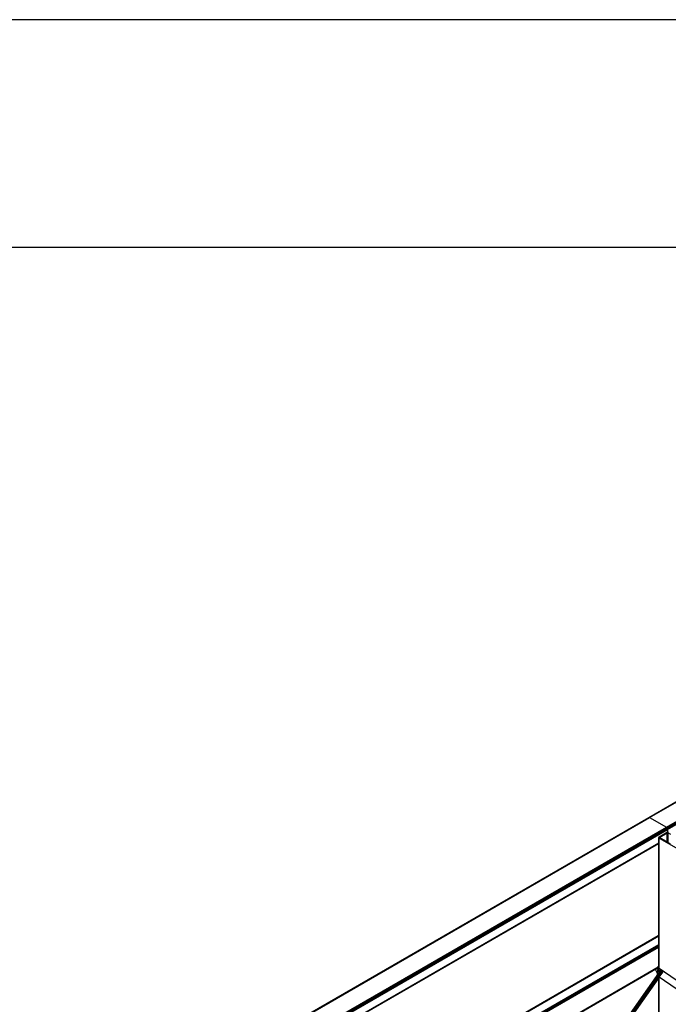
# Model space of a CAD drawing. Header units: millimetres. Extents: x 10 to 1250, y -62 to 528.
# Tile 732 of 909: x 614.09 to 616.94, y 523.58 to 527.91. Entities that reach past the tile are written whole.
import ezdxf

# ---------------------------------------------------------------- set-up
doc = ezdxf.new("R2010")
doc.units = ezdxf.units.MM
doc.header["$LTSCALE"] = 0.05
doc.layers.add('FOLHA_PADRÃO', color=7, linetype='Continuous')

# ---------------------------------------------------------------- blocks, each defined once
blk = doc.blocks.new('A1EST. 1500')
at = {"layer": 'FOLHA_PADRÃO', "color": 1, "linetype": 'Continuous'}
blk.add_line((150.008, 59.4001), (0, 59.4001), dxfattribs=at)
at = {"layer": 'FOLHA_PADRÃO', "color": 6, "linetype": 'Continuous'}
blk.add_lwpolyline([(149, 58.4001), (149, 1), (1, 1), (1, 58.4001), (149, 58.4001)], dxfattribs=at)

msp = doc.modelspace()

# ---------------------------------------------------------------- linework, layer by layer
at = {"color": 8}
for p, q in [((616.8546, 524.3985), (619.6314, 526.0017)), ((616.8564, 524.3989), (619.6332, 526.0021)), ((616.8586, 524.3981), (619.6354, 526.0013)), ((616.9321, 524.3557), (619.7089, 525.9589)), ((616.9342, 524.3539), (619.711, 525.9571)), ((616.9361, 524.3514), (619.7129, 525.9546)), ((616.9373, 524.3486), (619.7141, 525.9518)), ((616.9377, 524.3458), (619.7146, 525.949)), ((614.0947, 522.8051), (616.8546, 524.3985)), ((614.0966, 522.8055), (616.8564, 524.3989)), ((614.0987, 522.8047), (616.8586, 524.3981)), ((616.8546, 524.3985), (616.8564, 524.3989)), ((616.8564, 524.3989), (616.8586, 524.3981)), ((616.8586, 524.3981), (616.9321, 524.3557)), ((614.1722, 522.7623), (616.9321, 524.3557)), ((614.1744, 522.7605), (616.9342, 524.3539)), ((614.1762, 522.7581), (616.9361, 524.3514)), ((614.1775, 522.7552), (616.9373, 524.3486)), ((614.1779, 522.7524), (616.9377, 524.3458)), ((616.9005, 524.3135), (616.9326, 524.3321)), ((616.9031, 524.312), (616.9352, 524.3306)), ((616.9321, 524.3557), (616.9342, 524.3539)), ((616.935, 524.333), (616.9326, 524.3321)), ((616.9342, 524.3539), (616.9361, 524.3514)), ((616.9377, 524.3333), (616.935, 524.333)), ((616.9352, 524.3306), (616.9363, 524.331)), ((616.9352, 524.3085), (616.9352, 524.3306)), ((616.9361, 524.3514), (616.9373, 524.3486)), ((616.9363, 524.331), (616.9377, 524.3312)), ((616.9363, 524.3092), (616.9363, 524.331)), ((616.9373, 524.3486), (616.9377, 524.3458)), ((616.9377, 524.3458), (616.9377, 524.3333)), ((616.9405, 524.333), (616.9377, 524.3333)), ((616.9377, 524.3312), (616.9377, 524.31)), ((616.9377, 524.3312), (616.9391, 524.331)), ((616.9391, 524.331), (616.9403, 524.3306)), ((616.9391, 524.3108), (616.9391, 524.331)), ((616.9403, 524.3306), (616.9496, 524.3252)), ((616.9403, 524.3115), (616.9403, 524.3306)), ((616.9408, 524.3329), (616.9405, 524.333)), ((614.242, 522.7536), (616.8983, 524.2872)), ((614.2438, 522.7526), (616.8983, 524.2852)), ((614.2444, 522.7522), (616.8983, 524.2845)), ((616.8989, 524.3121), (616.8983, 524.3105)), ((616.8983, 524.3105), (616.8989, 524.3089)), ((616.8983, 524.2872), (616.8983, 524.3105)), ((616.8983, 524.2872), (616.8989, 524.2875)), ((616.8983, 524.2852), (616.8983, 524.2872)), ((616.8983, 524.2852), (616.8989, 524.2855)), ((616.8983, 524.2845), (616.8983, 524.2852)), ((616.8983, 524.2845), (616.8989, 524.2848)), ((616.8983, 523.8796), (616.8983, 524.2845)), ((616.9005, 524.3135), (616.8989, 524.3121)), ((616.8989, 524.3089), (616.9005, 524.3076)), ((616.8989, 524.2875), (616.8989, 524.3089)), ((616.8989, 524.2875), (616.9005, 524.2885)), ((616.8989, 524.2855), (616.8989, 524.2875)), ((616.8989, 524.2855), (616.9005, 524.2865)), ((616.8989, 524.2848), (616.9005, 524.2857)), ((616.8989, 524.2848), (616.8989, 524.2855)), ((616.8989, 523.88), (616.8989, 524.2848)), ((616.9005, 524.3076), (616.975, 524.2645)), ((616.9005, 524.2885), (616.9005, 524.3076)), ((616.9005, 524.2865), (616.9005, 524.2885)), ((616.9005, 524.2857), (616.9005, 524.2865)), ((616.9005, 523.8809), (616.9005, 524.2857)), ((616.902, 524.3105), (616.9023, 524.3113)), ((616.9023, 524.3097), (616.902, 524.3105)), ((616.9023, 524.3113), (616.9031, 524.312)), ((616.9023, 524.3097), (616.9023, 524.3113)), ((616.9031, 524.309), (616.9023, 524.3097)), ((616.9031, 524.309), (616.9031, 524.312)), ((616.9352, 524.2905), (616.9031, 524.309)), ((616.9352, 524.3085), (616.9363, 524.3092)), ((616.9352, 524.3065), (616.9352, 524.3085)), ((616.9352, 524.3065), (616.9363, 524.3072)), ((616.9352, 524.3058), (616.9352, 524.3065)), ((616.9352, 524.3058), (616.9361, 524.3063)), ((616.9352, 524.2905), (616.9352, 524.3058)), ((616.9363, 524.2898), (616.9352, 524.2905)), ((616.9363, 524.3066), (616.9361, 524.3063)), ((616.9361, 524.3063), (616.9363, 524.3064)), ((616.9363, 524.3092), (616.9377, 524.31)), ((616.9363, 524.3072), (616.9363, 524.3092)), ((616.9373, 524.3077), (616.9363, 524.3066)), ((616.9363, 524.3072), (616.9373, 524.3077)), ((616.9363, 524.3064), (616.9377, 524.3073)), ((616.9363, 524.3066), (616.9363, 524.3072)), ((616.9363, 524.3064), (616.9363, 524.3066)), ((616.9363, 524.2898), (616.9363, 524.3064)), ((616.9377, 524.289), (616.9363, 524.2898)), ((616.9377, 524.31), (616.9373, 524.3077)), ((616.9373, 524.3077), (616.9377, 524.308)), ((616.9377, 524.31), (616.9391, 524.3108)), ((616.9377, 524.308), (616.9377, 524.31)), ((616.9377, 524.308), (616.9391, 524.3088)), ((616.9377, 524.3073), (616.9391, 524.3081)), ((616.9377, 524.3073), (616.9377, 524.308)), ((616.9377, 524.289), (616.9377, 524.3073)), ((616.9391, 524.2882), (616.9377, 524.289)), ((616.9391, 524.3108), (616.9403, 524.3115)), ((616.9391, 524.3088), (616.9391, 524.3108)), ((616.9391, 524.3088), (616.9403, 524.3095)), ((616.9391, 524.3081), (616.9391, 524.3088)), ((616.9391, 524.3081), (616.9403, 524.3087)), ((616.9391, 524.2882), (616.9391, 524.3081)), ((616.9403, 524.2875), (616.9391, 524.2882)), ((616.9403, 524.3095), (616.9403, 524.3115)), ((616.9403, 524.3087), (616.9403, 524.3095)), ((616.9403, 524.2875), (616.9403, 524.3087)), ((616.9496, 524.2822), (616.9403, 524.2875)), ((614.3022, 522.3801), (616.8983, 523.879)), ((614.3022, 522.3807), (616.8968, 523.8788)), ((614.3022, 522.3783), (616.8983, 523.8772)), ((616.8968, 523.8788), (616.8983, 523.8796)), ((616.8983, 523.8791), (616.8968, 523.8788)), ((616.8983, 523.8796), (616.8989, 523.88)), ((616.8983, 523.8791), (616.8983, 523.8796)), ((616.8985, 523.8791), (616.8983, 523.8791)), ((616.8983, 523.879), (616.8985, 523.8791)), ((616.8983, 523.879), (616.8983, 523.8791)), ((616.8983, 523.8772), (616.8983, 523.879)), ((616.8983, 523.8772), (616.8989, 523.8775)), ((616.8983, 523.8401), (616.8983, 523.8772)), ((616.8985, 523.8791), (616.8989, 523.8793)), ((616.8989, 523.879), (616.8985, 523.8791)), ((616.8989, 523.88), (616.9005, 523.8809)), ((616.8989, 523.8793), (616.9005, 523.8802)), ((616.8989, 523.8793), (616.8989, 523.88)), ((616.8989, 523.879), (616.8989, 523.8793)), ((616.9005, 523.8784), (616.8989, 523.879)), ((616.8989, 523.8775), (616.8989, 523.879)), ((616.8989, 523.8775), (616.9005, 523.8784)), ((616.8989, 523.8404), (616.8989, 523.8775)), ((616.9005, 523.8802), (616.9005, 523.8809)), ((616.9005, 523.8784), (616.9005, 523.8802)), ((616.9005, 523.8413), (616.9005, 523.8784)), ((614.3022, 522.3412), (616.8983, 523.8401)), ((614.3022, 522.3385), (616.8983, 523.8374)), ((614.3022, 522.3352), (616.8983, 523.8341)), ((614.3022, 522.332), (616.8983, 523.8309)), ((614.3022, 522.3293), (616.8983, 523.8282)), ((616.8983, 523.8401), (616.8989, 523.8404)), ((616.8983, 523.8374), (616.8983, 523.8401)), ((616.8983, 523.8374), (616.8989, 523.8377)), ((616.8983, 523.8341), (616.8983, 523.8374)), ((616.8983, 523.8341), (616.8989, 523.8345)), ((616.8983, 523.8309), (616.8983, 523.8341)), ((616.8983, 523.8309), (616.8989, 523.8312)), ((616.8983, 523.8282), (616.8983, 523.8309)), ((616.8983, 523.8282), (616.8989, 523.8285)), ((616.8983, 523.7462), (616.8983, 523.8282)), ((616.8989, 523.8404), (616.9005, 523.8413)), ((616.8989, 523.8377), (616.8989, 523.8404)), ((616.8989, 523.8377), (616.9005, 523.8386)), ((616.8989, 523.8345), (616.8989, 523.8377)), ((616.8989, 523.8345), (616.9005, 523.8354)), ((616.8989, 523.8312), (616.8989, 523.8345)), ((616.8989, 523.8312), (616.9005, 523.8322)), ((616.8989, 523.8285), (616.8989, 523.8312)), ((616.8989, 523.8285), (616.9005, 523.8294)), ((616.8989, 523.7471), (616.8989, 523.8285)), ((616.9005, 523.8386), (616.9005, 523.8413)), ((616.9005, 523.8354), (616.9005, 523.8386)), ((616.9005, 523.8322), (616.9005, 523.8354)), ((616.9005, 523.8294), (616.9005, 523.8322)), ((616.9005, 523.749), (616.9005, 523.8294)), ((614.3022, 522.2432), (616.8962, 523.7409)), ((614.3022, 522.2414), (616.8957, 523.7388)), ((614.3022, 522.2407), (616.8957, 523.7381)), ((616.1072, 522.5847), (616.9086, 523.7277)), ((616.1074, 522.5848), (616.909, 523.728)), ((616.1077, 522.5849), (616.9094, 523.7281)), ((616.1082, 522.5849), (616.9099, 523.7282)), ((616.1087, 522.5849), (616.9104, 523.7282)), ((616.1092, 522.5849), (616.9109, 523.7281)), ((616.1098, 522.5847), (616.9115, 523.728)), ((616.1104, 522.5844), (616.912, 523.7277)), ((616.1109, 522.5841), (616.9126, 523.7274)), ((616.1121, 522.5845), (616.9132, 523.7269)), ((616.1135, 522.5853), (616.9137, 523.7265)), ((616.1149, 522.5859), (616.9143, 523.7259)), ((616.1162, 522.5864), (616.9148, 523.7253)), ((616.1174, 522.5869), (616.9152, 523.7247)), ((616.1185, 522.5872), (616.9157, 523.724)), ((616.1195, 522.5874), (616.916, 523.7233)), ((616.1204, 522.5876), (616.9163, 523.7226)), ((616.1213, 522.5878), (616.9166, 523.7219)), ((616.1221, 522.5879), (616.9167, 523.7212)), ((616.1227, 522.5881), (616.9169, 523.7206)), ((616.1233, 522.5882), (616.9169, 523.7199)), ((616.1238, 522.5883), (616.9169, 523.7193)), ((616.1241, 522.5883), (616.9167, 523.7188)), ((616.8855, 523.7314), (616.8838, 523.7304)), ((616.8838, 523.7304), (616.8856, 523.7312)), ((616.8933, 523.712), (616.8838, 523.7304)), ((616.8954, 523.7354), (616.8855, 523.7314)), ((616.8856, 523.7312), (616.8855, 523.7314)), ((616.8856, 523.7312), (616.8954, 523.7351)), ((616.8933, 523.712), (616.8954, 523.7351)), ((616.8954, 523.7354), (616.8957, 523.7381)), ((616.8954, 523.7351), (616.8954, 523.7354)), ((616.8957, 523.7388), (616.8958, 523.7392)), ((616.8957, 523.7381), (616.8957, 523.7388)), ((616.8958, 523.7392), (616.8962, 523.7409)), ((616.9005, 523.736), (616.8958, 523.7392)), ((616.8962, 523.7409), (616.8967, 523.743)), ((616.8967, 523.743), (616.8983, 523.7462)), ((616.8989, 523.7414), (616.8967, 523.743)), ((616.8983, 523.7462), (616.8987, 523.7469)), ((616.8983, 523.7445), (616.8983, 523.7462)), ((616.8987, 523.7469), (616.8989, 523.7471)), ((616.8989, 523.7467), (616.8987, 523.7469)), ((616.8989, 523.7471), (616.9005, 523.749)), ((616.8989, 523.7467), (616.8989, 523.7471)), ((616.9005, 523.7456), (616.8989, 523.7467)), ((616.8989, 523.7414), (616.8989, 523.7467)), ((616.9005, 523.7403), (616.8989, 523.7414)), ((616.8989, 523.7399), (616.8989, 523.7414)), ((616.9005, 523.7456), (616.9005, 523.749)), ((616.9005, 523.7403), (616.9005, 523.7456)), ((616.9005, 523.736), (616.9005, 523.7403)), ((616.9005, 523.736), (616.975, 523.6843)), ((616.9005, 523.7162), (616.9005, 523.736)), ((616.9005, 523.7162), (616.9083, 523.7274)), ((616.9009, 523.6959), (616.9163, 523.7179)), ((616.9163, 523.7179), (616.9166, 523.7183)), ((616.1071, 522.5847), (616.8926, 523.705)), ((616.1243, 522.5884), (616.8983, 523.6923)), ((616.8926, 523.705), (616.9005, 523.7162)), ((616.8926, 523.705), (616.8933, 523.712)), ((616.8983, 523.6923), (616.8989, 523.693)), ((616.8983, 522.7541), (616.8983, 523.6923)), ((616.8989, 523.693), (616.9005, 523.6953)), ((616.8989, 522.7543), (616.8989, 523.693)), ((616.9005, 523.6953), (616.9009, 523.6959)), ((616.9005, 522.7546), (616.9005, 523.6953)), ((616.975, 523.6445), (616.9009, 523.6959))]:
    msp.add_line(p, q, dxfattribs=at)

# ---------------------------------------------------------------- block references
msp.add_blockref('A1EST. 1500', (479.5318, 468.508))

doc.saveas('drawing.dxf')
